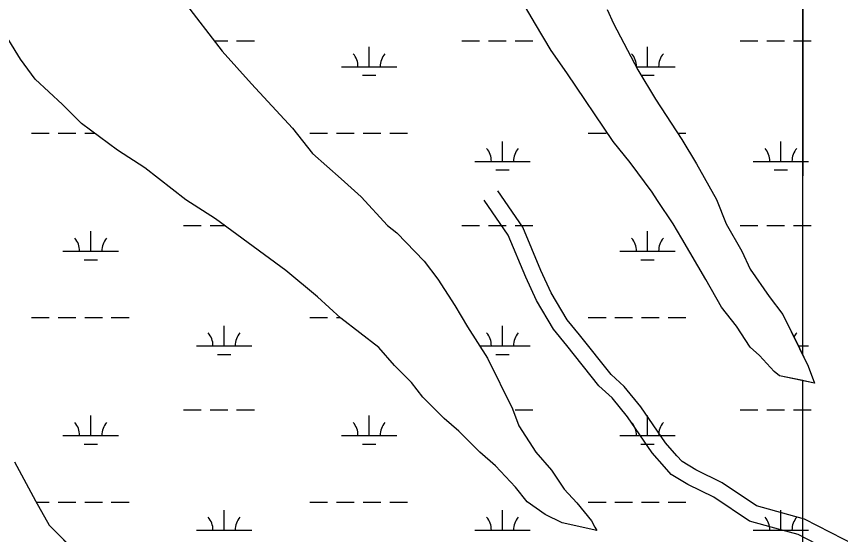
# Model space of a CAD drawing. Extents: x 3161564 to 3199464, y 849354 to 874788.
# Drawn here: x 3187060 to 3188545, y 862649 to 863583 of the extents above; entities that cross this region are included whole.
import ezdxf

# ---------------------------------------------------------------- set-up
doc = ezdxf.new("R2010")
doc.units = 0
for name, color, linetype in [('V-ROAD-CNTR', 7, 'Continuous'), ('V-SITE-VEGE', 7, 'Continuous'), ('V-TOPO-SHOR', 7, 'Continuous'), ('V-WETL-SWMP', 7, 'Continuous')]:
    doc.layers.add(name, color=color, linetype=linetype)

msp = doc.modelspace()

# ---------------------------------------------------------------- linework, layer by layer
at = {"layer": 'V-ROAD-CNTR'}
for points in [[(3188250.5, 862791), (3188229.7, 862814.5), (3188185.5, 862879.2), (3188155.7, 862916), (3188132, 862937.4), (3188075.2, 863008.8), (3188052.8, 863036.4), (3188023.7, 863085), (3188005.4, 863124.9), (3187972.7, 863203.4), (3187927.6, 863269.1)], [(3188227.9, 862771.2), (3188206, 862796), (3188161.4, 862861.3), (3188133.8, 862895.3), (3188110, 862916.8), (3188051.8, 862990), (3188028.2, 863019.2), (3187997.1, 863071), (3187978, 863112.9), (3187946.2, 863188.9), (3187902.9, 863252.1)], [(3188452.2, 862684.6), (3188394.1, 862700.7), (3188332.3, 862742), (3188284.7, 862765.3), (3188259.8, 862780.5), (3188250.5, 862791)], [(3188437.9, 862657.4), (3188381.5, 862673), (3188317.3, 862716), (3188270.3, 862739), (3188240.3, 862757.3), (3188227.9, 862771.2)], [(3189308.8, 862257.4), (3189301.6, 862260.1), (3189250, 862283.1), (3189172.5, 862322.4), (3189070.4, 862369.9), (3188891.2, 862458.7), (3188739.3, 862543.8), (3188597.7, 862616.1), (3188480.4, 862676.8), (3188452.2, 862684.6)], [(3189279.1, 862237.3), (3189237.1, 862256.1), (3189159.4, 862295.4), (3189057.4, 862342.8), (3188877.2, 862432.1), (3188725.2, 862517.4), (3188584, 862589.4), (3188469.4, 862648.7), (3188437.9, 862657.4)]]:
    msp.add_lwpolyline(points, dxfattribs=at)
at = {"layer": 'V-SITE-VEGE'}
for points in [[(3188124.8, 863595.9), (3188136.2, 863571.1), (3188179.8, 863487.4), (3188212, 863434.1), (3188259.5, 863361.7), (3188286, 863317.9), (3188322, 863253.2), (3188339.1, 863209.4), (3188367.5, 863159.9), (3188382.7, 863127.5), (3188416.8, 863078), (3188441.5, 863045.7), (3188471.8, 862984.7), (3188487, 862952.4), (3188498.4, 862921.9), (3188435.6, 862935.4), (3188426.1, 862943), (3188399.5, 862971.6), (3188382.5, 862986.8), (3188357.8, 863024.9), (3188331.2, 863059.2), (3188302.8, 863108.7), (3188259.2, 863182.9), (3188244, 863209.6), (3188215.5, 863251.5), (3188206, 863266.7), (3188166.2, 863320), (3188135.8, 863358.1), (3188052.3, 863481.9), (3188023.9, 863521.9), (3187995.4, 863569.5), (3187953.7, 863641.8)], [(3187360.2, 863612.4), (3187430.5, 863521), (3187483.6, 863461.9), (3187557.7, 863381.9), (3187593.7, 863336.2), (3187645, 863290.5), (3187681.1, 863258.1), (3187728.5, 863206.6), (3187745.6, 863193.3), (3187795, 863141.8), (3187819.7, 863109.5), (3187850, 863061.9), (3187872.8, 863023.8), (3187908.8, 862966.7), (3187954.3, 862875.3), (3187965.7, 862844.9), (3187996, 862797.3), (3188024.5, 862764.9), (3188047.3, 862730.6), (3188070.1, 862705.8), (3188096.6, 862673.5), (3188102.3, 862662), (3188106.1, 862656.3), (3188043.4, 862669.7), (3188013, 862685), (3187980.7, 862707.9), (3187959.8, 862734.5), (3187923.7, 862772.6), (3187895.2, 862797.4), (3187857.3, 862835.5), (3187830.7, 862858.4), (3187792.7, 862896.5), (3187771.8, 862923.2), (3187741.4, 862953.6), (3187713, 862986), (3187644.6, 863039.4), (3187602.8, 863077.5), (3187545.8, 863125.1), (3187418.5, 863218.6), (3187365.3, 863252.9), (3187291.3, 863310.1), (3187241.9, 863342.5), (3187177.3, 863390.1), (3187143.1, 863424.4), (3187093.7, 863470.2), (3187067.2, 863506.3), (3187046.3, 863540.6)], [(3187056.4, 862779.8), (3187094.3, 862709.4), (3187119, 862665.6), (3187172.2, 862612.2)]]:
    msp.add_lwpolyline(points, dxfattribs=at)
at = {"layer": 'V-TOPO-SHOR'}
for p, q in [((3187995.4, 863569.5), (3187953.7, 863641.8)), ((3187360.2, 863612.4), (3187430.5, 863521)), ((3188124.8, 863595.9), (3188136.2, 863571.1)), ((3188023.9, 863521.9), (3187995.4, 863569.5)), ((3188136.2, 863571.1), (3188179.8, 863487.4)), ((3187067.2, 863506.3), (3187046.3, 863540.6)), ((3187430.5, 863521), (3187483.6, 863461.9)), ((3188052.3, 863481.9), (3188023.9, 863521.9)), ((3187093.7, 863470.2), (3187067.2, 863506.3)), ((3188135.8, 863358.1), (3188052.3, 863481.9)), ((3188179.8, 863487.4), (3188212, 863434.1)), ((3187143.1, 863424.4), (3187093.7, 863470.2)), ((3187483.6, 863461.9), (3187557.7, 863381.9)), ((3187177.3, 863390.1), (3187143.1, 863424.4)), ((3188212, 863434.1), (3188259.5, 863361.7)), ((3187241.9, 863342.5), (3187177.3, 863390.1)), ((3187557.7, 863381.9), (3187593.7, 863336.2)), ((3188259.5, 863361.7), (3188286, 863317.9)), ((3188166.2, 863320), (3188135.8, 863358.1)), ((3187291.3, 863310.1), (3187241.9, 863342.5)), ((3187593.7, 863336.2), (3187645, 863290.5)), ((3188206, 863266.7), (3188166.2, 863320)), ((3188286, 863317.9), (3188322, 863253.2)), ((3187365.3, 863252.9), (3187291.3, 863310.1)), ((3187645, 863290.5), (3187681.1, 863258.1)), ((3187681.1, 863258.1), (3187728.5, 863206.6)), ((3188215.5, 863251.5), (3188206, 863266.7)), ((3187418.5, 863218.6), (3187365.3, 863252.9)), ((3188244, 863209.6), (3188215.5, 863251.5)), ((3188322, 863253.2), (3188339.1, 863209.4)), ((3187545.8, 863125.1), (3187418.5, 863218.6)), ((3187728.5, 863206.6), (3187745.6, 863193.3)), ((3188259.2, 863182.9), (3188244, 863209.6)), ((3188339.1, 863209.4), (3188367.5, 863159.9)), ((3187745.6, 863193.3), (3187795, 863141.8)), ((3188302.8, 863108.7), (3188259.2, 863182.9)), ((3188367.5, 863159.9), (3188382.7, 863127.5)), ((3187795, 863141.8), (3187819.7, 863109.5)), ((3187602.8, 863077.5), (3187545.8, 863125.1)), ((3188382.7, 863127.5), (3188416.8, 863078)), ((3187819.7, 863109.5), (3187850, 863061.9)), ((3188331.2, 863059.2), (3188302.8, 863108.7)), ((3187644.6, 863039.4), (3187602.8, 863077.5)), ((3188416.8, 863078), (3188441.5, 863045.7)), ((3187850, 863061.9), (3187872.8, 863023.8)), ((3188357.8, 863024.9), (3188331.2, 863059.2)), ((3187713, 862986), (3187644.6, 863039.4)), ((3188441.5, 863045.7), (3188471.8, 862984.8)), ((3187872.8, 863023.8), (3187908.8, 862966.7)), ((3188382.5, 862986.8), (3188357.8, 863024.9)), ((3187741.4, 862953.6), (3187713, 862986)), ((3188399.5, 862971.6), (3188382.5, 862986.8)), ((3188471.8, 862984.8), (3188471.8, 862984.8)), ((3187908.8, 862966.7), (3187954.3, 862875.3)), ((3188426.1, 862943), (3188399.5, 862971.6)), ((3187771.8, 862923.2), (3187741.4, 862953.6)), ((3188435.6, 862935.4), (3188426.1, 862943)), ((3188477.2, 862926.5), (3188435.6, 862935.4)), ((3187792.7, 862896.5), (3187771.8, 862923.2)), ((3187830.7, 862858.4), (3187792.7, 862896.5)), ((3187954.3, 862875.3), (3187965.7, 862844.9)), ((3187857.3, 862835.5), (3187830.7, 862858.4)), ((3187965.7, 862844.9), (3187996, 862797.3)), ((3187895.2, 862797.4), (3187857.3, 862835.5)), ((3187923.7, 862772.6), (3187895.2, 862797.4)), ((3187996, 862797.3), (3188024.5, 862764.9)), ((3187056.4, 862779.8), (3187094.3, 862709.4)), ((3187959.8, 862734.5), (3187923.7, 862772.6)), ((3188024.5, 862764.9), (3188047.3, 862730.6)), ((3187980.7, 862707.9), (3187959.8, 862734.5)), ((3188047.3, 862730.6), (3188070.1, 862705.8)), ((3187094.3, 862709.4), (3187119, 862665.6)), ((3188013, 862685), (3187980.7, 862707.9)), ((3188070.1, 862705.8), (3188096.6, 862673.5)), ((3188043.4, 862669.7), (3188013, 862685)), ((3187119, 862665.6), (3187172.2, 862612.2)), ((3188106.1, 862656.3), (3188043.4, 862669.7)), ((3188096.6, 862673.5), (3188102.3, 862662)), ((3188102.3, 862662), (3188106.1, 862656.3))]:
    msp.add_line(p, q, dxfattribs=at)
msp.add_lwpolyline([(3188471.8, 862984.8), (3188487, 862952.4), (3188498.4, 862922), (3188477.2, 862926.5)], dxfattribs=at)
at = {"layer": 'V-WETL-SWMP'}
for p, q in [((3188477.3, 862973.2), (3188477.3, 871379.4)), ((3188477.3, 864057.7), (3188477.2, 862973.2)), ((3187995.4, 863569.5), (3187953.7, 863641.8)), ((3187360.2, 863612.4), (3187430.5, 863521)), ((3188124.8, 863595.9), (3188136.2, 863571.1)), ((3188023.9, 863521.9), (3187995.4, 863569.5)), ((3188136.2, 863571.1), (3188179.8, 863487.4)), ((3187067.2, 863506.3), (3187046.3, 863540.6)), ((3187416.4, 863539.3), (3187440.8, 863539.3)), ((3187456.8, 863539.3), (3187488.8, 863539.3)), ((3187862.7, 863539.3), (3187894.7, 863539.3)), ((3187910.7, 863539.3), (3187942.7, 863539.3)), ((3187958.7, 863539.3), (3187990.7, 863539.3)), ((3188364.6, 863539.3), (3188396.6, 863539.3)), ((3188412.6, 863539.3), (3188444.6, 863539.3)), ((3188460.6, 863539.3), (3188477.3, 863539.3)), ((3188477.2, 863539.3), (3188492.6, 863539.3)), ((3187695.6, 863492.8), (3187695.6, 863528.8)), ((3188197.5, 863492.8), (3188197.5, 863528.8)), ((3187430.5, 863521), (3187483.6, 863461.9)), ((3188052.3, 863481.9), (3188023.9, 863521.9)), ((3187093.7, 863470.2), (3187067.2, 863506.3)), ((3187645.6, 863492.8), (3187745.6, 863492.8)), ((3188135.8, 863358.1), (3188052.3, 863481.9)), ((3188176.9, 863492.8), (3188247.5, 863492.8)), ((3188179.8, 863487.4), (3188212, 863434.1)), ((3187143.1, 863424.4), (3187093.7, 863470.2)), ((3187683.6, 863477.4), (3187707.6, 863477.4)), ((3188185.8, 863477.4), (3188209.5, 863477.4)), ((3187483.6, 863461.9), (3187557.7, 863381.9)), ((3187177.3, 863390.1), (3187143.1, 863424.4)), ((3188212, 863434.1), (3188259.5, 863361.7)), ((3187241.9, 863342.5), (3187177.3, 863390.1)), ((3187557.7, 863381.9), (3187593.7, 863336.2)), ((3187086.9, 863372.8), (3187118.9, 863372.8)), ((3187134.9, 863372.8), (3187166.9, 863372.8)), ((3187182.9, 863372.8), (3187200.8, 863372.8)), ((3187588.8, 863372.8), (3187620.8, 863372.8)), ((3187636.8, 863372.8), (3187668.8, 863372.8)), ((3187684.8, 863372.8), (3187716.8, 863372.8)), ((3187732.8, 863372.8), (3187764.8, 863372.8)), ((3188090.7, 863372.8), (3188122.7, 863372.8)), ((3188252.2, 863372.8), (3188266.7, 863372.8)), ((3188259.5, 863361.7), (3188286, 863317.9)), ((3187936.1, 863322), (3187936.1, 863358)), ((3188166.2, 863320), (3188135.8, 863358.1)), ((3188438, 863322), (3188438, 863358)), ((3187291.3, 863310.1), (3187241.9, 863342.5)), ((3187593.7, 863336.2), (3187645, 863290.5)), ((3187886.1, 863322), (3187986.1, 863322)), ((3188206, 863266.7), (3188166.2, 863320)), ((3188286, 863317.9), (3188322, 863253.2)), ((3188388, 863322), (3188477.3, 863322)), ((3188477.2, 863322), (3188488, 863322)), ((3187365.3, 863252.9), (3187291.3, 863310.1)), ((3187924.1, 863306.6), (3187948.1, 863306.6)), ((3188426, 863306.6), (3188450, 863306.6)), ((3187645, 863290.5), (3187681.1, 863258.1)), ((3187681.1, 863258.1), (3187728.5, 863206.6)), ((3188215.5, 863251.5), (3188206, 863266.7)), ((3187418.5, 863218.6), (3187365.3, 863252.9)), ((3188244, 863209.6), (3188215.5, 863251.5)), ((3188322, 863253.2), (3188339.1, 863209.4)), ((3187545.8, 863125.1), (3187418.5, 863218.6)), ((3187360.8, 863206.6), (3187392.8, 863206.6)), ((3187408.8, 863206.6), (3187434.8, 863206.6)), ((3187728.5, 863206.6), (3187745.6, 863193.3)), ((3187862.7, 863206.6), (3187894.7, 863206.6)), ((3187910.7, 863206.6), (3187942.7, 863206.6)), ((3187958.7, 863206.6), (3187990.7, 863206.6)), ((3188259.2, 863182.9), (3188244, 863209.6)), ((3188339.1, 863209.4), (3188367.5, 863159.9)), ((3188364.6, 863206.6), (3188396.6, 863206.6)), ((3188412.6, 863206.6), (3188444.6, 863206.6)), ((3188460.6, 863206.6), (3188477.3, 863206.6)), ((3188477.2, 863206.6), (3188492.6, 863206.6)), ((3187193.7, 863160.2), (3187193.7, 863196.2)), ((3187745.6, 863193.3), (3187795, 863141.8)), ((3188197.5, 863160.2), (3188197.5, 863196.2)), ((3188302.8, 863108.7), (3188259.2, 863182.9)), ((3187143.7, 863160.2), (3187243.7, 863160.2)), ((3188147.5, 863160.2), (3188247.5, 863160.2)), ((3188367.5, 863159.9), (3188382.7, 863127.5)), ((3187181.7, 863144.7), (3187205.7, 863144.7)), ((3187795, 863141.8), (3187819.7, 863109.5)), ((3188185.5, 863144.7), (3188209.5, 863144.7)), ((3187602.8, 863077.5), (3187545.8, 863125.1)), ((3188382.7, 863127.5), (3188416.8, 863078)), ((3187819.7, 863109.5), (3187850, 863061.9)), ((3188331.2, 863059.2), (3188302.8, 863108.7)), ((3187644.6, 863039.4), (3187602.8, 863077.5)), ((3188416.8, 863078), (3188441.5, 863045.7)), ((3187850, 863061.9), (3187872.8, 863023.8)), ((3188357.8, 863024.9), (3188331.2, 863059.2)), ((3187086.9, 863040.1), (3187118.9, 863040.1)), ((3187134.9, 863040.1), (3187166.9, 863040.1)), ((3187182.9, 863040.1), (3187214.9, 863040.1)), ((3187230.9, 863040.1), (3187262.9, 863040.1)), ((3187588.8, 863040.1), (3187620.8, 863040.1)), ((3187636.8, 863040.1), (3187643.8, 863040.1)), ((3187713, 862986), (3187644.6, 863039.4)), ((3188090.7, 863040.1), (3188122.7, 863040.1)), ((3188138.7, 863040.1), (3188170.7, 863040.1)), ((3188186.7, 863040.1), (3188218.7, 863040.1)), ((3188234.7, 863040.1), (3188266.7, 863040.1)), ((3188441.5, 863045.7), (3188471.8, 862984.8)), ((3187434.2, 862989.4), (3187434.2, 863025.4)), ((3187872.8, 863023.8), (3187908.8, 862966.7)), ((3187936.1, 862989.4), (3187936.1, 863025.4)), ((3188382.5, 862986.8), (3188357.8, 863024.9)), ((3187384.2, 862989.4), (3187484.2, 862989.4)), ((3187894.5, 862989.4), (3187986.1, 862989.4)), ((3188469.6, 862989.4), (3188477.3, 862989.4)), ((3188477.2, 862989.4), (3188488, 862989.4)), ((3187741.4, 862953.6), (3187713, 862986)), ((3188399.5, 862971.6), (3188382.5, 862986.8)), ((3188471.8, 862984.8), (3188477.3, 862973.2)), ((3187422.2, 862973.9), (3187446.2, 862973.9)), ((3187908.8, 862966.7), (3187954.3, 862875.3)), ((3187924.1, 862973.9), (3187948.1, 862973.9)), ((3188426.1, 862943), (3188399.5, 862971.6)), ((3188477.2, 862973.2), (3188487, 862952.4)), ((3187771.8, 862923.2), (3187741.4, 862953.6)), ((3188487, 862952.4), (3188498.4, 862922)), ((3188435.6, 862935.4), (3188426.1, 862943)), ((3188477.3, 862926.5), (3188435.6, 862935.4)), ((3187792.7, 862896.5), (3187771.8, 862923.2)), ((3188498.4, 862922), (3188477.2, 862926.5)), ((3188477.2, 862926.5), (3188477.3, 860847.7)), ((3188477.3, 860847.7), (3188477.3, 862926.5)), ((3187830.7, 862858.4), (3187792.7, 862896.5)), ((3187360.8, 862873.9), (3187392.8, 862873.9)), ((3187408.8, 862873.9), (3187440.8, 862873.9)), ((3187456.8, 862873.9), (3187488.8, 862873.9)), ((3187954.3, 862875.3), (3187965.7, 862844.9)), ((3187958.7, 862873.9), (3187990.7, 862873.9)), ((3188364.6, 862873.9), (3188396.6, 862873.9)), ((3188412.6, 862873.9), (3188444.6, 862873.9)), ((3188460.6, 862873.9), (3188477.3, 862873.9)), ((3188477.2, 862873.9), (3188492.6, 862873.9)), ((3187193.7, 862827.5), (3187193.7, 862863.5)), ((3187695.6, 862827.5), (3187695.6, 862863.5)), ((3187857.3, 862835.5), (3187830.7, 862858.4)), ((3188197.5, 862827.5), (3188197.5, 862863.5)), ((3187965.7, 862844.9), (3187996, 862797.3)), ((3187143.7, 862827.5), (3187243.7, 862827.5)), ((3187645.6, 862827.5), (3187745.6, 862827.5)), ((3187895.2, 862797.4), (3187857.3, 862835.5)), ((3188147.5, 862827.5), (3188247.5, 862827.5)), ((3187181.7, 862812.1), (3187205.7, 862812.1)), ((3187683.6, 862812.1), (3187707.6, 862812.1)), ((3188185.5, 862812.1), (3188209.5, 862812.1)), ((3187923.7, 862772.6), (3187895.2, 862797.4)), ((3187996, 862797.3), (3188024.5, 862764.9)), ((3187056.4, 862779.8), (3187094.3, 862709.4)), ((3187959.8, 862734.5), (3187923.7, 862772.6)), ((3188024.5, 862764.9), (3188047.3, 862730.6)), ((3187980.7, 862707.9), (3187959.8, 862734.5)), ((3188047.3, 862730.6), (3188070.1, 862705.8)), ((3187094.3, 862709.4), (3187119, 862665.6)), ((3187095.4, 862707.4), (3187118.9, 862707.4)), ((3187134.9, 862707.4), (3187166.9, 862707.4)), ((3187182.9, 862707.4), (3187214.9, 862707.4)), ((3187230.9, 862707.4), (3187262.9, 862707.4)), ((3187588.8, 862707.4), (3187620.8, 862707.4)), ((3187636.8, 862707.4), (3187668.8, 862707.4)), ((3187684.8, 862707.4), (3187716.8, 862707.4)), ((3187732.8, 862707.4), (3187764.8, 862707.4)), ((3188013, 862685), (3187980.7, 862707.9)), ((3188090.7, 862707.4), (3188122.7, 862707.4)), ((3188138.7, 862707.4), (3188170.7, 862707.4)), ((3188186.7, 862707.4), (3188218.7, 862707.4)), ((3188234.7, 862707.4), (3188266.7, 862707.4)), ((3187434.2, 862656.7), (3187434.2, 862692.7)), ((3187936.1, 862656.7), (3187936.1, 862692.7)), ((3188070.1, 862705.8), (3188096.6, 862673.5)), ((3188438, 862656.7), (3188438, 862692.7)), ((3188043.4, 862669.7), (3188013, 862685)), ((3187119, 862665.6), (3187172.2, 862612.2)), ((3188106.1, 862656.3), (3188043.4, 862669.7)), ((3188096.6, 862673.5), (3188102.3, 862662)), ((3187384.2, 862656.7), (3187484.2, 862656.7)), ((3187886.1, 862656.7), (3187986.1, 862656.7)), ((3188102.3, 862662), (3188106.1, 862656.3)), ((3188388, 862656.7), (3188477.3, 862656.7)), ((3188477.2, 862656.7), (3188488, 862656.7))]:
    msp.add_line(p, q, dxfattribs=at)
for centre, start, end in [((3187640.4, 863493.3), 359.2282, 40.7718), ((3187750.9, 863493.3), 139.2282, 180.7718), ((3188142.3, 863493.3), 359.2282, 40.7718), ((3188252.8, 863493.3), 139.2282, 180.7718), ((3187880.8, 863322.5), 359.2282, 40.7718), ((3187991.3, 863322.5), 139.2282, 180.7718), ((3188382.8, 863322.5), 359.2282, 40.7718), ((3188493.2, 863322.5), 139.2282, 180.7718), ((3187138.5, 863160.6), 359.2282, 40.7718), ((3187249, 863160.6), 139.2282, 180.7718), ((3188142.3, 863160.6), 359.2282, 40.7718), ((3188252.8, 863160.6), 139.2282, 180.7718), ((3187378.9, 862989.8), 359.2282, 40.7718), ((3187489.4, 862989.8), 139.2282, 180.7718), ((3187880.8, 862989.8), 359.2282, 40.7718), ((3187991.3, 862989.8), 139.2282, 180.7718), ((3188493.2, 862989.8), 139.2282, 153.8816), ((3187138.5, 862828), 359.2282, 40.7718), ((3187249, 862828), 139.2282, 180.7718), ((3187640.4, 862828), 359.2282, 40.7718), ((3187750.9, 862828), 139.2282, 180.7718), ((3188142.3, 862828), 359.2282, 40.7718), ((3188252.8, 862828), 139.2282, 180.7718), ((3187378.9, 862657.2), 359.2282, 40.7718), ((3187489.4, 862657.2), 139.2282, 180.7718), ((3187880.8, 862657.2), 359.2282, 40.7718), ((3187991.3, 862657.2), 139.2282, 180.7718), ((3188382.8, 862657.2), 359.2282, 40.7718), ((3188493.2, 862657.2), 139.2282, 180.7718)]:
    msp.add_arc(centre, 35.2, start, end, dxfattribs=at)

doc.saveas('drawing.dxf')
